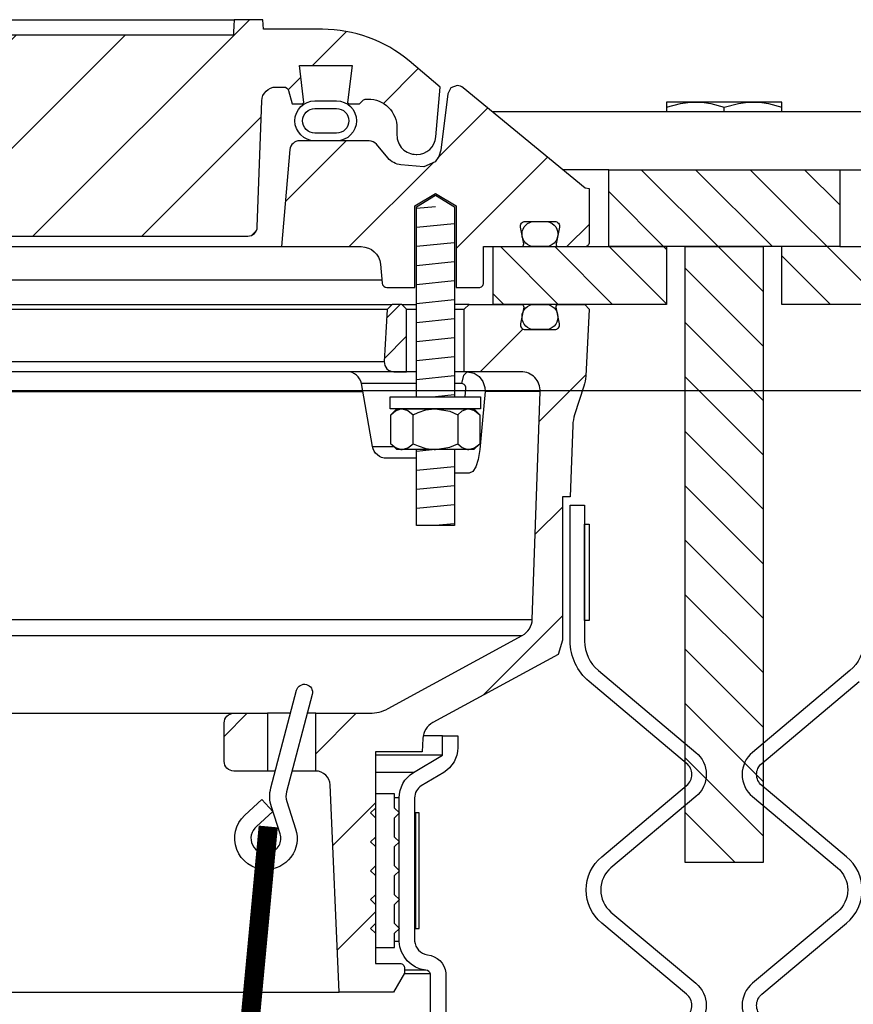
# Model space of a CAD drawing. Extents: x -169 to 6736, y -208 to 3022.
# Tile 571 of 656: x 6168.59 to 6174, y 980.03 to 986.43. Entities that reach past the tile are written whole.
import ezdxf

# ---------------------------------------------------------------- set-up
doc = ezdxf.new("R2010")
doc.units = 0
doc.header["$MEASUREMENT"] = 0
for name, color, linetype in [('FREEZE-LINES', 8, 'CONTINUOUS'), ('MULTI-PORT-MANHOLE', 2, 'CONTINUOUS'), ('MULTI-PORT-MANHOLE-HATCH', 252, 'CONTINUOUS'), ('MULTI-PORT-SHROUD', 1, 'CONTINUOUS'), ('MULTI-PORT-SPILL-BUCKET', 1, 'CONTINUOUS'), ('MULTI-PORT-SPILL-BUCKET-HATCH', 7, 'CONTINUOUS'), ('MULTI-PORT-SPILL-BUCKET-MANHOLE', 2, 'CONTINUOUS'), ('MULTI-PORT-SPILL-BUCKET-MANHOLE-HATCH', 7, 'CONTINUOUS'), ('MULTI-PORT-SPILL-BUCKET-SHROUD', 1, 'CONTINUOUS')]:
    doc.layers.add(name, color=color, linetype=linetype)
pattern_1 = [(135, (14154.9253, -192.00985), (0.176776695, 0.176776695), [])]
pattern_2 = [(45, (-1808.6045, -192.00985), (-0.35355339, 0.35355339), [])]

msp = doc.modelspace()

# ---------------------------------------------------------------- hatches: boundary and pattern name
at = {"layer": 'MULTI-PORT-MANHOLE-HATCH', "linetype": 'Continuous'}
h = msp.add_hatch(dxfattribs=at)
h.set_pattern_fill('LINE', color=256, scale=2, angle=45, style=0)
h.set_pattern_definition(pattern_1)
h.paths.add_polyline_path([(6172.41039, 985.45221), (6173.91039, 985.45221), (6173.91039, 984.95221), (6174.66039, 984.95221), (6174.66039, 984.57721), (6173.53539, 984.57721), (6173.53539, 984.95221), (6172.78539, 984.95221), (6172.78539, 984.57721), (6171.66039, 984.57721), (6171.66039, 984.95221), (6172.41039, 984.95221)])
h = msp.add_hatch(dxfattribs=at)
h.set_pattern_fill('LINE', color=256, scale=2, angle=45, style=0)
h.set_pattern_definition(pattern_1)
h.paths.add_polyline_path([(6172.90739, 984.95221), (6173.41339, 984.95221), (6173.41339, 980.95221), (6172.90739, 980.95221)])
at = {"layer": 'MULTI-PORT-SPILL-BUCKET-HATCH', "linetype": 'Continuous'}
h = msp.add_hatch(dxfattribs=at)
h.set_pattern_fill('LINE', color=256, scale=4, angle=45, style=0)
h.set_pattern_definition([(45, (-1672.802, -220.5046), (-0.35355339, 0.35355339), [])])
edge = h.paths.add_edge_path(flags=16)
edge.add_line((6171.09789, 984.13971), (6171.09789, 984.54596))
edge.add_line((6171.09789, 984.54596), (6171.06664, 984.57721))
edge.add_line((6171.06664, 984.57721), (6171.00414, 984.57721))
edge.add_line((6171.00414, 984.57721), (6170.97116, 984.54424))
edge.add_line((6170.97116, 984.54424), (6170.95341, 984.20549))
edge.add_arc((6171.01583, 984.20222), 0.0625, 176.99787, 269.997947)
edge.add_line((6171.01583, 984.13971), (6171.09789, 984.13971))
edge = h.paths.add_edge_path()
edge.add_line((6169.97595, 981.92096), (6170.19443, 981.92096))
edge.add_line((6170.19443, 981.92096), (6170.19443, 981.54596))
edge.add_line((6170.19443, 981.54596), (6169.97595, 981.54596))
edge.add_arc((6169.97595, 981.60846), 0.0625, 180, 270, ccw=False)
edge.add_line((6169.91345, 981.60846), (6169.91345, 981.85846))
edge.add_arc((6169.97595, 981.85846), 0.0625, 90, 180, ccw=False)
edge = h.paths.add_edge_path()
edge.add_arc((6171.84103, 984.01471), 0.125, 358, 450)
edge.add_line((6171.84103, 984.13971), (6171.47289, 984.13971))
edge.add_line((6171.47289, 984.13971), (6171.47289, 984.54596))
edge.add_line((6171.47289, 984.54596), (6171.50414, 984.57721))
edge.add_line((6171.50414, 984.57721), (6171.8437, 984.57721))
edge.add_arc((6171.8437, 984.56222), 0.015, -11.010479, 90.011204, ccw=False)
edge.add_line((6171.85842, 984.55935), (6171.83725, 984.45043))
edge.add_arc((6171.86792, 984.44447), 0.03125, 169.001697, 270.001442)
edge.add_line((6171.86792, 984.41322), (6172.05986, 984.41322))
edge.add_arc((6172.05986, 984.44447), 0.03125, 269.999681, 370.999427)
edge.add_line((6172.09054, 984.45043), (6172.06937, 984.55936))
edge.add_arc((6172.08447, 984.5619), 0.01532, 88.573656, 189.573401, ccw=False)
edge.add_line((6172.08485, 984.57721), (6172.25566, 984.57721))
edge.add_line((6172.25566, 984.57721), (6172.28376, 984.54601))
edge.add_line((6172.28376, 984.54601), (6172.2609, 984.10986))
edge.add_arc((6172.01123, 984.12295), 0.25001, 342.100386, 357.000406, ccw=False)
edge.add_line((6172.24914, 984.0461), (6172.18917, 983.86044))
edge.add_arc((6172.42707, 983.7836), 0.25, 162.100003, 178.000095)
edge.add_line((6172.17722, 983.79232), (6172.16098, 983.32721))
edge.add_line((6172.16098, 983.32721), (6172.11044, 983.32721))
edge.add_line((6172.11044, 983.32721), (6172.11044, 982.39677))
edge.add_line((6172.11044, 982.39677), (6172.08299, 982.30378))
edge.add_line((6172.08299, 982.30378), (6171.26869, 981.86064))
edge.add_arc((6171.32844, 981.75085), 0.125, 118.554702, 177.000044)
edge.add_line((6171.20361, 981.75739), (6171.19908, 981.67096))
edge.add_line((6171.19908, 981.67096), (6170.89539, 981.67096))
edge.add_line((6170.89539, 981.67096), (6170.89539, 980.29596))
edge.add_line((6170.89539, 980.29596), (6171.05414, 980.29596))
edge.add_arc((6171.05414, 980.26471), 0.03125, 0, 90, ccw=False)
edge.add_line((6171.08539, 980.26471), (6171.08539, 980.23346))
edge.add_line((6171.08539, 980.23346), (6171.01322, 980.10846))
edge.add_line((6171.01322, 980.10846), (6170.66039, 980.10846))
edge.add_line((6170.66039, 980.10846), (6170.60155, 981.4563))
edge.add_arc((6170.50788, 981.45221), 0.09375, 2.499991, 90)
edge.add_line((6170.50788, 981.54596), (6170.50788, 981.92096))
edge.add_line((6170.50788, 981.92096), (6170.85828, 981.92096))
edge.add_arc((6170.85828, 982.17096), 0.25, 270.000244, 298.555091)
edge.add_line((6170.97778, 981.95137), (6171.84912, 982.42555))
edge.add_arc((6171.78937, 982.53535), 0.125, 298.554793, 357.999929)
edge.add_line((6171.91429, 982.53098), (6171.96595, 984.01035))
h = msp.add_hatch(dxfattribs=at)
h.set_pattern_fill('LINE', color=256, scale=4, angle=45, style=0)
h.set_pattern_definition(pattern_2)
edge = h.paths.add_edge_path()
edge.add_line((6171.09789, 984.13971), (6171.09789, 984.54596))
edge.add_line((6171.09789, 984.54596), (6171.06664, 984.57721))
edge.add_line((6171.06664, 984.57721), (6171.00414, 984.57721))
edge.add_line((6171.00414, 984.57721), (6170.97116, 984.54424))
edge.add_line((6170.97116, 984.54424), (6170.95341, 984.20549))
edge.add_arc((6171.01583, 984.20222), 0.0625, 176.99787, 269.997947)
edge.add_line((6171.01583, 984.13971), (6171.09789, 984.13971))
at = {"layer": 'MULTI-PORT-SPILL-BUCKET-MANHOLE-HATCH', "linetype": 'Continuous'}
h = msp.add_hatch(dxfattribs=at)
h.set_pattern_fill('LINE', color=256, scale=4, angle=45, style=0)
h.set_pattern_definition(pattern_2)
h.paths.add_polyline_path([(6170.15723, 985.89861, -0.4040269), (6170.25092, 985.98909), (6170.30086, 985.98909, -0.339462), (6170.33104, 985.96593), (6170.35414, 985.87971), (6170.42289, 985.87971), (6170.4318, 985.88862), (6170.4022, 986.12971), (6170.74359, 986.12971), (6170.71399, 985.88862), (6170.72289, 985.87971), (6170.79164, 985.87971), (6170.81374, 985.90181, -0.1989124), (6170.83584, 985.91096), (6170.84789, 985.91096, -0.4142136), (6171.03539, 985.72346), (6171.03539, 985.67659, 0.4182417), (6171.16211, 985.5516, 0.3928366), (6171.28835, 985.66569), (6171.31664, 985.98909), (6171.1137, 986.15938, 0.1763305), (6170.55127, 986.36409), (6170.16868, 986.36409), (6170.16431, 986.42659), (6169.9794, 986.42659), (6169.97656, 986.38589), (6169.97371, 986.34519), (6169.97306, 986.33589), (6169.97241, 986.32659), (6166.34801, 986.32659), (6166.34671, 986.34519), (6166.34386, 986.38589), (6166.34102, 986.42659), (6166.15584, 986.42659), (6166.15147, 986.36409), (6165.98168, 986.36409), (6165.97731, 986.42659), (6165.7898, 986.42659), (6165.78543, 986.36409), (6165.53148, 986.36409), (6165.53148, 986.42659), (6165.41551, 986.42659), (6165.41551, 986.36409), (6165.19132, 986.36409), (6165.19132, 986.42659), (6165.07535, 986.42659), (6165.07535, 986.36409), (6164.53535, 986.36409), (6164.53098, 986.42659), (6164.34347, 986.42659), (6164.3391, 986.36409), (6164.21737, 986.36409), (6164.213, 986.42659), (6164.02227, 986.42659), (6164.00082, 986.42409), (6163.9806, 986.4182), (6163.96167, 986.40897), (6163.94453, 986.39671), (6163.92972, 986.38174), (6163.91762, 986.36451), (6163.9116, 986.3528), (6163.90685, 986.34054), (6163.90317, 986.32667), (6163.9011, 986.31248), (6163.86557, 985.90635), (6163.83003, 985.50022), (6163.82497, 985.44233), (6163.81919, 985.37627), (6163.81536, 985.36029), (6163.80776, 985.34065), (6163.79699, 985.32255), (6163.78332, 985.30653), (6163.76717, 985.29301), (6163.74896, 985.28242), (6163.7216, 985.27215), (6163.69536, 985.27034), (6161.56337, 985.27034), (6161.51807, 985.27884), (6161.47892, 985.30318), (6161.45126, 985.34006), (6161.43884, 985.38444), (6161.39236, 985.91569), (6161.39852, 985.96677), (6161.42473, 986.01104), (6161.46655, 986.041), (6161.51689, 986.05159), (6161.87894, 986.05159), (6161.92678, 986.06111), (6161.96734, 986.0882), (6161.99444, 986.12876), (6162.00395, 986.17659), (6162.00395, 986.30159), (6161.99444, 986.34943), (6161.96734, 986.38998), (6161.92678, 986.41708), (6161.87894, 986.42659), (6161.69143, 986.42659), (6161.68706, 986.36409), (6161.35065, 986.36409), (6161.30423, 986.36763), (6161.25782, 986.37129), (6161.21049, 986.36775), (6161.16247, 986.36409), (6161.10017, 986.36409), (6161.07737, 986.37014), (6161.06354, 986.38195), (6161.03716, 986.40256), (6161.00709, 986.41708), (6160.97451, 986.42464), (6160.94092, 986.42658), (6160.87565, 986.41595), (6160.82031, 986.38226), (6160.81107, 986.37429), (6160.79049, 986.36462), (6160.77582, 986.36409), (6160.74661, 986.36409), (6160.72423, 986.36585), (6160.70223, 986.37032), (6160.68045, 986.37627), (6160.65861, 986.38195), (6160.6571, 986.38227), (6160.65559, 986.38258), (6160.64321, 986.3844), (6160.63072, 986.385), (6160.61669, 986.38424), (6160.60283, 986.38195), (6160.58098, 986.37626), (6160.55918, 986.37031), (6160.53714, 986.36584), (6160.51483, 986.36409), (6160.46534, 986.36409), (6160.44291, 986.37072), (6160.42814, 986.38136), (6160.42746, 986.38195), (6160.42085, 986.38746), (6160.41393, 986.39258), (6160.39205, 986.40526), (6160.36842, 986.41428), (6160.34294, 986.41965), (6160.31694, 986.42138), (6160.28944, 986.41944), (6160.26257, 986.41341), (6160.23695, 986.40283), (6160.2136, 986.3879), (6160.20996, 986.38498), (6160.19918, 986.37576), (6160.17666, 986.36505), (6160.15998, 986.36409), (6159.76952, 986.36409, 0.176327), (6159.20708, 986.15938), (6159.00414, 985.98909), (6159.03244, 985.66569, 0.3928366), (6159.15868, 985.5516, 0.4182417), (6159.28539, 985.67659), (6159.28539, 985.72346, -0.4142136), (6159.47289, 985.91096), (6159.48495, 985.91096, -0.1989124), (6159.50705, 985.90181), (6159.52914, 985.87971), (6159.59789, 985.87971), (6159.6068, 985.88862), (6159.5772, 986.12971), (6159.91859, 986.12971), (6159.88899, 985.88862), (6159.89789, 985.87971), (6159.96664, 985.87971), (6159.98974, 985.96593, -0.3394582), (6160.01993, 985.98909), (6160.06986, 985.98909, -0.4040263), (6160.16355, 985.89861), (6160.19212, 985.08066, 0.4040263), (6160.25458, 985.02034), (6160.41321, 985.02034), (6160.46493, 985.02419), (6160.51665, 985.02788), (6160.87206, 985.02593), (6161.23896, 985.02426), (6161.26976, 985.02332), (6161.30048, 985.02087), (6161.31076, 985.02034), (6163.98681, 985.02034), (6164.03211, 985.02884), (6164.07126, 985.05318), (6164.09892, 985.09006), (6164.11134, 985.13444), (6164.1816, 985.93748), (6164.19402, 985.98188), (6164.22168, 986.01875), (6164.26082, 986.04309), (6164.30613, 986.05159), (6166.711, 986.05159, -0.3888787), (6166.96005, 985.82338), (6166.9679, 985.73364, 0.3888787), (6167.03016, 985.67659), (6167.16647, 985.67659, -0.0996827), (6167.21485, 985.66685), (6168.37919, 985.17812, -0.2784038), (6168.45533, 985.07375), (6168.45601, 985.06598, 0.3888787), (6168.50582, 985.02034), (6170.06621, 985.02034, 0.4040262), (6170.12867, 985.08066)])
h = msp.add_hatch(dxfattribs=at)
h.set_pattern_fill('LINE', color=256, scale=4, angle=45, style=0)
h.set_pattern_definition(pattern_2)
edge = h.paths.add_edge_path()
edge.add_line((6170.34055, 985.58266), (6170.28539, 984.95221))
edge.add_line((6170.28539, 984.95221), (6170.80386, 984.95221))
edge.add_arc((6170.80386, 984.82721), 0.125, 5.000099, 90.000043, ccw=False)
edge.add_line((6170.92839, 984.83811), (6170.93915, 984.71511))
edge.add_arc((6170.97028, 984.71784), 0.03125, 185, 270)
edge.add_line((6170.97028, 984.68659), (6171.15169, 984.68659))
edge.add_line((6171.15169, 984.68659), (6171.15169, 985.21784))
edge.add_line((6171.15169, 985.21784), (6171.28539, 985.29818))
edge.add_line((6171.28539, 985.29818), (6171.41909, 985.21784))
edge.add_line((6171.41909, 985.21784), (6171.41909, 984.68659))
edge.add_line((6171.41909, 984.68659), (6171.56664, 984.68659))
edge.add_arc((6171.56664, 984.71784), 0.03125, 270, 360)
edge.add_line((6171.59789, 984.71784), (6171.59789, 984.95221))
edge.add_line((6171.59789, 984.95221), (6171.84294, 984.95221))
edge.add_arc((6171.84294, 984.96784), 0.01562, 270, 370.999746)
edge.add_line((6171.85828, 984.97082), (6171.83725, 985.079))
edge.add_arc((6171.86792, 985.08497), 0.03125, 90.000847, 191.000593, ccw=False)
edge.add_line((6171.86792, 985.11621), (6172.05986, 985.11621))
edge.add_arc((6172.05986, 985.08497), 0.03125, -10.998303, 90.001443, ccw=False)
edge.add_line((6172.09054, 985.079), (6172.06937, 984.97008))
edge.add_arc((6172.0841, 984.96722), 0.01501, 169.008936, 269.975776)
edge.add_line((6172.08409, 984.95221), (6172.25414, 984.95221))
edge.add_arc((6172.25414, 984.98346), 0.03125, 270, 360)
edge.add_line((6172.28539, 984.98346), (6172.28539, 985.32721))
edge.add_line((6172.28539, 985.32721), (6172.25708, 985.33252))
edge.add_line((6172.25708, 985.33252), (6171.4661, 985.98463))
edge.add_arc((6171.42643, 985.93633), 0.0625, 50.600528, 90)
edge.add_line((6171.42643, 985.99883), (6171.38566, 985.9835))
edge.add_line((6171.38566, 985.9835), (6171.36489, 985.94503))
edge.add_line((6171.36489, 985.94503), (6171.31961, 985.57807))
edge.add_line((6171.31961, 985.57807), (6171.30769, 985.53793))
edge.add_line((6171.30769, 985.53793), (6171.2826, 985.50406))
edge.add_line((6171.2826, 985.50406), (6171.21039, 985.47127))
edge.add_line((6171.21039, 985.47127), (6171.06128, 985.48432))
edge.add_arc((6171.07217, 985.60885), 0.125, 220.000141, 265.000351, ccw=False)
edge.add_line((6170.97641, 985.52849), (6170.90182, 985.61739))
edge.add_arc((6170.85395, 985.57722), 0.0625, 40.001024, 90.001569)
edge.add_line((6170.85395, 985.63971), (6170.40281, 985.63971))
edge.add_arc((6170.40281, 985.57721), 0.0625, 90, 175)

# ---------------------------------------------------------------- linework, layer by layer
at = {"layer": 'FREEZE-LINES', "linetype": 'Continuous'}
msp.add_line((6657.53241, 984.01471), (5613.53241, 984.01471), dxfattribs=at)
at = {"layer": 'MULTI-PORT-MANHOLE', "color": 1, "linetype": 'Continuous'}
msp.add_line((6173.16039, 985.82721), (6173.16039, 985.85807), dxfattribs=at)
at = {"layer": 'MULTI-PORT-MANHOLE', "linetype": 'Continuous'}
for p, q in [((6174.66374, 985.82721), (6171.65704, 985.82721)), ((6172.78539, 984.95221), (6172.41039, 984.95221)), ((6172.41039, 984.95221), (6172.78539, 984.95221)), ((6173.91039, 984.95221), (6173.53539, 984.95221))]:
    msp.add_line(p, q, dxfattribs=at)
at = {"layer": 'MULTI-PORT-MANHOLE', "color": 7, "linetype": 'Continuous'}
for p, q in [((6172.41039, 985.45221), (6172.1119, 985.45221)), ((6173.91039, 985.45221), (6174.20889, 985.45221))]:
    msp.add_line(p, q, dxfattribs=at)
at = {"layer": 'MULTI-PORT-MANHOLE', "color": 1, "linetype": 'Continuous'}
for points in [[(6172.78539, 985.85807), (6172.87726, 985.88237), (6172.92476, 985.8892), (6172.97289, 985.89156), (6172.98623, 985.89138), (6173.02987, 985.88826), (6173.07345, 985.88142), (6173.16039, 985.85807), (6173.25226, 985.88237), (6173.29976, 985.8892), (6173.34789, 985.89156), (6173.36123, 985.89138), (6173.40487, 985.88826), (6173.44845, 985.88142), (6173.53539, 985.85807)], [(6173.53539, 985.82721), (6173.53539, 985.89156), (6172.78539, 985.89156), (6172.78539, 985.82721)]]:
    msp.add_lwpolyline(points, dxfattribs=at)
at = {"layer": 'MULTI-PORT-MANHOLE', "linetype": 'Continuous'}
for points in [[(6172.41039, 985.45221), (6173.91039, 985.45221), (6173.91039, 984.95221), (6174.66039, 984.95221), (6174.66039, 984.57721), (6173.53539, 984.57721), (6173.53539, 984.95221), (6172.78539, 984.95221), (6172.78539, 984.57721), (6171.66039, 984.57721), (6171.66039, 984.95221), (6172.41039, 984.95221)], [(6173.41339, 984.95221), (6173.41339, 980.95221), (6172.90739, 980.95221), (6172.90739, 984.95221)]]:
    msp.add_lwpolyline(points, close=True, dxfattribs=at)
at = {"layer": 'MULTI-PORT-SHROUD', "color": 1, "linetype": 'Continuous'}
for points in [[(6172.91652, 979.95173, 0.4663072), (6172.91652, 980.09537), (6172.36506, 980.5581, -0.4663072), (6172.36506, 980.989), (6172.91652, 981.45173, 0.4663082), (6172.91652, 981.59537), (6172.28319, 982.1268, -0.2216953), (6172.16039, 982.39012), (6172.16039, 983.27355), (6172.25414, 983.27355), (6172.25414, 982.39013, 0.2216953), (6172.34345, 982.19861), (6172.97678, 981.66718, -0.4663091), (6172.97678, 981.37992), (6172.42532, 980.91718, 0.466309), (6172.42532, 980.62992), (6172.97678, 980.16718, -0.466309), (6172.97678, 979.87992)], [(6174.06664, 982.39013, -0.2216953), (6173.97734, 982.19861), (6173.344, 981.66718, 0.4663091), (6173.344, 981.37992), (6173.89547, 980.91718, -0.466309), (6173.89547, 980.62992), (6173.344, 980.16718, 0.466309), (6173.344, 979.87992)], [(6173.40427, 979.95173, -0.4663072), (6173.40427, 980.09537), (6173.95573, 980.5581, 0.4663072), (6173.95573, 980.989), (6173.40427, 981.45173, -0.4663082), (6173.40427, 981.59537), (6174.0376, 982.1268, 0.2216953)]]:
    msp.add_lwpolyline(points, format="xyb", dxfattribs=at)
at = {"layer": 'MULTI-PORT-SHROUD', "color": 7, "linetype": 'Continuous'}
msp.add_lwpolyline([(6172.25414, 982.52355), (6172.25414, 983.14855), (6172.28414, 983.14855), (6172.28414, 982.52355)], close=True, dxfattribs=at)
at = {"layer": 'MULTI-PORT-SPILL-BUCKET', "color": 7, "linetype": 'Continuous'}
for p, q in [((6159.31664, 984.57721), (6171.00414, 984.57721)), ((6171.06664, 984.57721), (6171.16219, 984.57721)), ((6171.50414, 984.57721), (6171.40859, 984.57721)), ((6170.97116, 984.54424), (6159.34962, 984.54424)), ((6171.09789, 984.54596), (6171.16219, 984.54596)), ((6171.40859, 984.54596), (6171.47289, 984.54596)), ((6159.36737, 984.20549), (6170.95341, 984.20549)), ((6171.16219, 984.13971), (6159.15859, 984.13971)), ((6171.49186, 984.13971), (6171.40859, 984.13971)), ((6171.16219, 984.06224), (6170.80427, 984.06224)), ((6171.45653, 984.06224), (6171.40859, 984.06224)), ((6168.1786, 984.01035), (6170.81342, 984.01035)), ((6171.96595, 984.01035), (6171.60771, 984.01035)), ((6170.87613, 983.65468), (6171.01442, 983.65469)), ((6158.40649, 982.53098), (6171.91429, 982.53098)), ((6158.47167, 982.42555), (6171.84912, 982.42555)), ((6160.34484, 981.92096), (6169.97595, 981.92096)), ((6170.34417, 981.92096), (6170.19443, 981.92096)), ((6170.50788, 981.92096), (6170.45251, 981.92096)), ((6170.24549, 981.54596), (6170.19443, 981.54596)), ((6170.50788, 981.54596), (6170.35383, 981.54596)), ((6159.66039, 980.10846), (6170.66039, 980.10846))]:
    msp.add_line(p, q, dxfattribs=at)
at = {"layer": 'MULTI-PORT-SPILL-BUCKET', "color": 2, "linetype": 'Continuous'}
for p, q in [((6171.14106, 983.67239), (6171.14106, 983.86054)), ((6171.42973, 983.86054), (6171.42973, 983.67239))]:
    msp.add_line(p, q, dxfattribs=at)
for points in [[(6171.16219, 983.97722), (6171.16219, 985.2119), (6171.28539, 985.28593), (6171.40859, 985.2119), (6171.40859, 983.97722)], [(6170.99672, 983.86054), (6171.0268, 983.88543), (6171.05983, 983.89921), (6171.06889, 983.89921), (6171.06889, 983.89921), (6171.1064, 983.8882), (6171.14106, 983.86054), (6171.17346, 983.8753), (6171.2239, 983.89176), (6171.27806, 983.89911), (6171.28539, 983.89921), (6171.3784, 983.88248), (6171.42973, 983.86054), (6171.45981, 983.88543), (6171.49284, 983.89921), (6171.5019, 983.89921), (6171.53941, 983.8882), (6171.57407, 983.86054)], [(6170.99672, 983.67239), (6171.0268, 983.64751), (6171.05983, 983.63372), (6171.06889, 983.63372), (6171.06889, 983.63372), (6171.1064, 983.64473), (6171.14106, 983.67239), (6171.17346, 983.65763), (6171.2239, 983.64117), (6171.27806, 983.63382), (6171.28539, 983.63372), (6171.3784, 983.65046), (6171.42973, 983.67239), (6171.45981, 983.64751), (6171.49284, 983.63372), (6171.5019, 983.63372), (6171.53941, 983.64473), (6171.57407, 983.67239)], [(6171.40859, 983.63372), (6171.40859, 983.13984), (6171.16219, 983.13984), (6171.16219, 983.63372)]]:
    msp.add_lwpolyline(points, dxfattribs=at)
at = {"layer": 'MULTI-PORT-SPILL-BUCKET', "linetype": 'Continuous'}
for points in [[(6171.96595, 984.01035, 0.4244748), (6171.84103, 984.13971), (6171.47289, 984.13971), (6171.47289, 984.54596), (6171.50414, 984.57721), (6171.8437, 984.57721, -0.4717463), (6171.85842, 984.55935), (6171.83725, 984.45043, 0.4716293), (6171.86792, 984.41322), (6172.05986, 984.41322, 0.4716293), (6172.09054, 984.45043), (6172.06937, 984.55936, -0.4716293), (6172.08485, 984.57721), (6172.25566, 984.57721), (6172.28376, 984.54601), (6172.2609, 984.10986, -0.0651054), (6172.24914, 984.0461), (6172.18917, 983.86044, 0.0694888), (6172.17722, 983.79232), (6172.16098, 983.32721), (6172.11044, 983.32721), (6172.11044, 982.39677), (6172.08299, 982.30378), (6171.26869, 981.86064, 0.2606918), (6171.20361, 981.75739), (6171.19908, 981.67096), (6170.89539, 981.67096), (6170.89539, 980.29596), (6171.05414, 980.29596, -0.4142136), (6171.08539, 980.26471), (6171.08539, 980.23346), (6171.01322, 980.10846), (6170.66039, 980.10846), (6170.60155, 981.4563, 0.4014907), (6170.50788, 981.54596), (6170.50788, 981.54596), (6170.50788, 981.92096), (6170.85828, 981.92096, 0.1252428), (6170.97778, 981.95137), (6171.84912, 982.42555, 0.265356), (6171.91429, 982.53098), (6171.96595, 984.01035)], [(6171.09789, 984.13971), (6171.09789, 984.54596), (6171.06664, 984.57721), (6171.00414, 984.57721), (6170.97116, 984.54424), (6170.95341, 984.20549, 0.4296343), (6171.01583, 984.13971), (6171.09789, 984.13971)]]:
    msp.add_lwpolyline(points, format="xyb", dxfattribs=at)
at = {"layer": 'MULTI-PORT-SPILL-BUCKET', "color": 7, "linetype": 'Continuous'}
for points in [[(6172.07989, 984.49322, -0.4142136), (6171.99989, 984.41322), (6171.92789, 984.41322, -0.4142136), (6171.84789, 984.49322), (6171.84789, 984.49722, -0.4142136), (6171.92789, 984.57722), (6171.99989, 984.57722, -0.4142136), (6172.07989, 984.49722)], [(6171.16219, 983.57721), (6170.96846, 983.57721, -0.3639702), (6170.87613, 983.65468), (6170.80427, 984.06224, 0.3639702), (6170.71194, 984.13971)]]:
    msp.add_lwpolyline(points, format="xyb", dxfattribs=at)
msp.add_lwpolyline([(6171.47893, 983.97721), (6171.48362, 984.02991), (6171.48287, 984.04047), (6171.47886, 984.04993), (6171.472, 984.0572), (6171.46316, 984.0614), (6171.45653, 984.06224), (6171.4688, 984.11778), (6171.49186, 984.13971), (6171.53589, 984.1306), (6171.5692, 984.10858), (6171.59362, 984.07597), (6171.60637, 984.03642), (6171.60771, 984.01035), (6171.59109, 983.82583), (6171.57376, 983.63514), (6171.56345, 983.57032), (6171.54763, 983.52229), (6171.52727, 983.491), (6171.50459, 983.48019), (6171.49405, 983.48019), (6171.40859, 983.48019)], dxfattribs=at)
at = {"layer": 'MULTI-PORT-SPILL-BUCKET', "color": 2, "linetype": 'Continuous'}
for points in [[(6171.57839, 983.89921), (6170.99239, 983.89921), (6170.99239, 983.97722), (6170.99239, 983.97722), (6171.57839, 983.97722)], [(6171.53539, 983.89921), (6171.57407, 983.86054), (6171.57407, 983.67239), (6171.53539, 983.63372), (6171.03539, 983.63372), (6170.99672, 983.67239), (6170.99672, 983.86054), (6171.03539, 983.89921)], [(6171.02039, 980.49222), (6171.05164, 980.52347), (6171.02039, 980.55472), (6171.02039, 980.67972), (6171.05164, 980.71097), (6171.02039, 980.74222), (6171.02039, 980.86722), (6171.05164, 980.89847), (6171.02039, 980.92972), (6171.02039, 981.05472), (6171.05164, 981.08597), (6171.02039, 981.11722), (6171.02039, 981.24222), (6171.05164, 981.27347), (6171.02039, 981.30472), (6171.02039, 981.39847), (6170.89539, 981.39847), (6170.89539, 981.30472), (6170.86414, 981.27347), (6170.89539, 981.24222), (6170.89539, 981.11722), (6170.86414, 981.08597), (6170.89539, 981.05472), (6170.89539, 980.92972), (6170.86414, 980.89847), (6170.89539, 980.86722), (6170.89539, 980.74222), (6170.86414, 980.71097), (6170.89539, 980.67972), (6170.89539, 980.55472), (6170.86414, 980.52347), (6170.89539, 980.49222), (6170.89539, 980.39847), (6171.02039, 980.39847)]]:
    msp.add_lwpolyline(points, close=True, dxfattribs=at)
at = {"layer": 'MULTI-PORT-SPILL-BUCKET', "color": 1, "linetype": 'Continuous'}
msp.add_lwpolyline([(6170.18059, 980.90534, -0.6731304), (6170.04709, 981.25815), (6170.15902, 981.36018), (6170.23, 981.28198), (6170.12407, 981.18543, 0.8037767), (6170.20874, 981.01389, 0.4355059), (6170.27661, 981.1387), (6170.22019, 981.31338, -0.1437673), (6170.2167, 981.43658), (6170.38356, 982.07062, -1), (6170.48488, 982.04396), (6170.31819, 981.41054, 0.144445), (6170.32002, 981.34866), (6170.3772, 981.17071, -0.5162048)], format="xyb", close=True, dxfattribs=at)
at = {"layer": 'MULTI-PORT-SPILL-BUCKET', "linetype": 'Continuous'}
msp.add_lwpolyline([(6169.97595, 981.92096), (6170.19443, 981.92096), (6170.19443, 981.54596), (6169.97595, 981.54596, -0.4142136), (6169.91345, 981.60846), (6169.91345, 981.85846, -0.4142136)], format="xyb", close=True, dxfattribs=at)
at = {"layer": 'MULTI-PORT-SPILL-BUCKET', "color": 7, "const_width": 0.125}
msp.add_lwpolyline([(6170.19971, 981.1855), (6169.87331, 977.70075)], dxfattribs=at)
at = {"layer": 'MULTI-PORT-SPILL-BUCKET-HATCH', "linetype": 'Continuous'}
for p, q in [((6171.28539, 985.2119), (6171.16279, 985.19912)), ((6171.408, 985.1012), (6171.16279, 985.07566)), ((6171.408, 984.97774), (6171.16279, 984.95219)), ((6171.408, 984.85427), (6171.16279, 984.82872)), ((6171.408, 984.7308), (6171.16279, 984.70525)), ((6171.408, 984.60733), (6171.16279, 984.58178)), ((6171.408, 984.48386), (6171.16279, 984.45832)), ((6171.408, 984.3604), (6171.16279, 984.33485)), ((6171.408, 984.23693), (6171.16279, 984.21138)), ((6171.408, 984.11346), (6171.16279, 984.08791)), ((6171.408, 983.98999), (6171.28539, 983.97722))]:
    msp.add_line(p, q, dxfattribs=at)
at = {"layer": 'MULTI-PORT-SPILL-BUCKET-HATCH'}
for p, q in [((6171.28539, 983.63372), (6171.16279, 983.62094)), ((6171.408, 983.52302), (6171.16279, 983.49747)), ((6171.408, 983.39955), (6171.16279, 983.37401)), ((6171.408, 983.27609), (6171.16279, 983.25054)), ((6171.408, 983.15262), (6171.28539, 983.13984))]:
    msp.add_line(p, q, dxfattribs=at)
at = {"layer": 'MULTI-PORT-SPILL-BUCKET-MANHOLE', "color": 7, "linetype": 'Continuous'}
for p, q in [((6166.34102, 986.42659), (6169.97933, 986.42556)), ((6160.03539, 984.95221), (6170.28539, 984.95221))]:
    msp.add_line(p, q, dxfattribs=at)
at = {"layer": 'MULTI-PORT-SPILL-BUCKET-MANHOLE', "linetype": 'Continuous'}
for points in [[(6168.50582, 985.02034), (6170.06621, 985.02034, 0.4040262), (6170.12867, 985.08066), (6170.15723, 985.89861, -0.4040269), (6170.25092, 985.98909), (6170.30086, 985.98909, -0.339462), (6170.33104, 985.96593), (6170.35414, 985.87971), (6170.42289, 985.87971), (6170.4318, 985.88862), (6170.4022, 986.12971), (6170.74359, 986.12971), (6170.71399, 985.88862), (6170.72289, 985.87971), (6170.79164, 985.87971), (6170.81374, 985.90181, -0.1989124), (6170.83584, 985.91096), (6170.84789, 985.91096, -0.4142136), (6171.03539, 985.72346), (6171.03539, 985.67659, 0.4142136), (6171.16039, 985.55159), (6171.16383, 985.55159, 0.3888787), (6171.28835, 985.66569), (6171.31664, 985.98909), (6171.1137, 986.15938, 0.1763305), (6170.55127, 986.36409), (6170.16868, 986.36409), (6170.16431, 986.42659), (6169.9794, 986.42659), (6169.97656, 986.38589), (6169.97371, 986.34519), (6169.97306, 986.33589), (6169.97241, 986.32659), (6166.34801, 986.32659)], [(6170.34055, 985.58266), (6170.28539, 984.95221), (6170.80386, 984.95221, -0.3888784), (6170.92839, 984.83811), (6170.93915, 984.71511, 0.3888787), (6170.97028, 984.68659), (6171.15169, 984.68659), (6171.15169, 985.21784), (6171.28539, 985.29818), (6171.41909, 985.21784), (6171.41909, 984.68659), (6171.56664, 984.68659, 0.4142136), (6171.59789, 984.71784), (6171.59789, 984.95221), (6171.84294, 984.95221, 0.4716293), (6171.85828, 984.97082), (6171.83725, 985.079, -0.4716293), (6171.86792, 985.11621), (6172.05986, 985.11621, -0.4716293), (6172.09054, 985.079), (6172.06937, 984.97008, 0.4714538), (6172.08409, 984.95221), (6172.25414, 984.95221, 0.4142136), (6172.28539, 984.98346), (6172.28539, 985.32721), (6172.25708, 985.33252), (6171.4661, 985.98463, 0.1736265), (6171.42643, 985.99883), (6171.38566, 985.9835), (6171.36489, 985.94503), (6171.31961, 985.57807), (6171.30769, 985.53793), (6171.2826, 985.50406), (6171.21039, 985.47127), (6171.06128, 985.48432, -0.1989133), (6170.97641, 985.52849), (6170.90182, 985.61739, 0.2216972), (6170.85395, 985.63971), (6170.40281, 985.63971, 0.3888787), (6170.34055, 985.58266)]]:
    msp.add_lwpolyline(points, format="xyb", dxfattribs=at)
at = {"layer": 'MULTI-PORT-SPILL-BUCKET-MANHOLE', "color": 7, "linetype": 'Continuous'}
for points in [[(6170.64289, 985.89972, -1), (6170.64289, 985.63972), (6170.50289, 985.63972, -1), (6170.50289, 985.89972)], [(6170.64289, 985.68972), (6170.50289, 985.68972, -1), (6170.50289, 985.84972), (6170.64289, 985.84972, -1)]]:
    msp.add_lwpolyline(points, format="xyb", close=True, dxfattribs=at)
msp.add_lwpolyline([(6172.07989, 985.03222, -0.4142136), (6171.99989, 984.95222), (6171.92789, 984.95222, -0.4142136), (6171.84789, 985.03222), (6171.84789, 985.03622, -0.4142136), (6171.92789, 985.11622), (6171.99989, 985.11622, -0.4142136), (6172.07989, 985.03622)], format="xyb", dxfattribs=at)
msp.add_lwpolyline([(6170.93754, 984.73346), (6165.65175, 984.73346)], dxfattribs=at)
at = {"layer": 'MULTI-PORT-SPILL-BUCKET-SHROUD', "color": 7, "linetype": 'Continuous'}
for p, q in [((6171.33039, 981.77347), (6171.2055, 981.77347)), ((6171.33039, 981.64815), (6170.89539, 981.64815)), ((6171.14183, 981.53566), (6170.89539, 981.53566)), ((6171.05039, 981.3711), (6171.02039, 981.3711)), ((6171.15037, 980.52347), (6171.15414, 980.52347)), ((6171.15414, 980.52347), (6171.15539, 980.52347)), ((6171.05039, 980.43936), (6171.02039, 980.43936)), ((6171.25227, 980.22754), (6171.08197, 980.22754)), ((6171.22398, 980.25238), (6171.08539, 980.25238))]:
    msp.add_line(p, q, dxfattribs=at)
at = {"layer": 'MULTI-PORT-SPILL-BUCKET-SHROUD', "linetype": 'Continuous'}
msp.add_lwpolyline([(6171.25227, 979.95254), (6171.25227, 980.22754, 0.3349508), (6171.22398, 980.25238, -0.3722619), (6171.05039, 980.43936), (6171.05039, 981.3711, -0.2641245), (6171.14183, 981.53566), (6171.33039, 981.64815), (6171.33039, 981.77347), (6171.43039, 981.77347), (6171.43039, 981.69784, -0.2641245), (6171.33895, 981.53682), (6171.19354, 981.45007, 0.2641245), (6171.15039, 981.37165), (6171.15039, 980.44146, 0.3652011), (6171.23404, 980.35188, -0.3585463), (6171.35227, 980.23422), (6171.35227, 979.95254, -0.4142136)], format="xyb", dxfattribs=at)
at = {"layer": 'MULTI-PORT-SPILL-BUCKET-SHROUD', "color": 7, "linetype": 'Continuous'}
msp.add_lwpolyline([(6171.15539, 981.27347), (6171.15539, 980.52347), (6171.18039, 980.52347), (6171.18039, 981.27347), (6171.15539, 981.27347), (6171.15414, 981.27347), (6171.15037, 981.27347)], dxfattribs=at)

doc.saveas('drawing.dxf')
